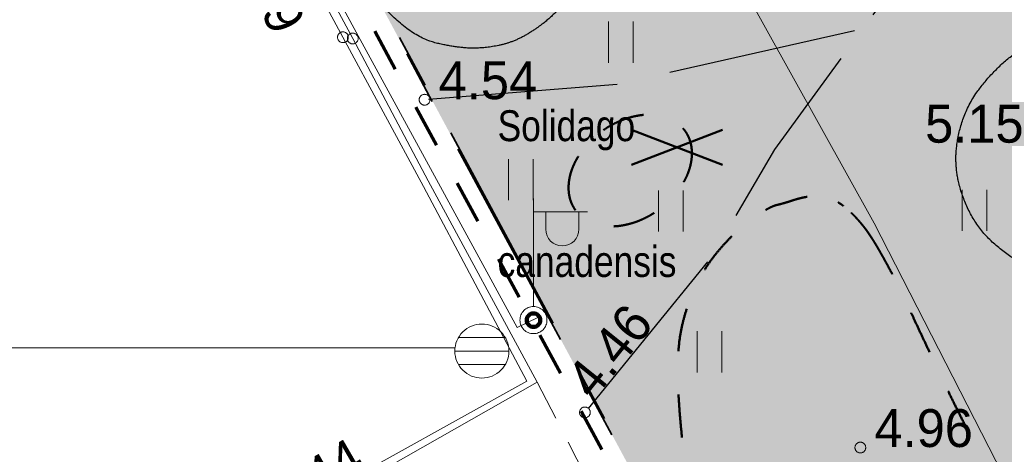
# Model space of a CAD drawing. Header units: metres. Extents: x 538891 to 1080079, y 6588829 to 13178720.
# Tile 253 of 656: x 539835 to 539854, y 6589174 to 6589182. Entities that reach past the tile are written whole.
import ezdxf

# ---------------------------------------------------------------- set-up
doc = ezdxf.new("R2010")
doc.units = ezdxf.units.M
doc.header["$LTSCALE"] = 0.4
for name, pattern in [('ASFBET', [3.125, 1.875, -1.25]), ('KATASTRIPIIR', [17.5, 10, -2.5, 2.5, -2.5]), ('TEERADA', [11.25, 8.75, -2.5]), ('VW-02 Medium Dashed', [4, 2, -2])]:
    doc.linetypes.add(name, pattern=pattern)
for name, color, linetype in [('DENDRO', 7, 'Continuous'), ('GEO', 7, 'Continuous'), ('KINO_ASENDIPLAAN', 7, 'Continuous'), ('KINO_PINNAKATTED 2', 7, 'Continuous'), ('KINO_TAIMESTIK', 7, 'Continuous'), ('TEED. LIIKLUS JA TEERAJATISED', 7, 'Continuous')]:
    doc.layers.add(name, color=color, linetype=linetype)
doc.styles.add('Arial Narrow', font='ARIALN.TTF')
doc.styles.add('HK Explorer Book', font='txt')
doc.linetypes.add('-SK-', pattern='A,25,-0.25,-5.975415,["SK",HK Explorer Book,S=3.5,R=0,X=-5.975415,Y=-1.75],-1.274585,25,-7.5', length=65)
doc.linetypes.add('MP_KBL', pattern='A,0,[1,MP_KBL.shx,S=1,R=0,X=0,Y=-0.5],-18.999', length=18.999)
doc.linetypes.add('SI_VKBL', pattern='A,0,[1,SI_VKBL.shx,S=1,R=0,X=0,Y=-1.25],-53.74875', length=53.74875)

# ---------------------------------------------------------------- blocks, each defined once
blk = doc.blocks.new('Landscape Area-226')
at = {"linetype": 'Continuous', "lineweight": 0}
blk.add_hatch(color=254, dxfattribs=at).paths.add_polyline_path([(-67.467, 134.818), (-71.46, 132.781), (-67.19, 124.86), (0, 0), (5.553, -10.141), (15.558, -4.907), (-6.422, 38.156), (-7.334, 37.698), (-24.238, 70.61), (-25.128, 70.156), (-55.703, 130.057)])
blk = doc.blocks.new('likvid')
at = {"color": 12, "linetype": 'Continuous', "lineweight": 50, "true_color": 0xcc0000}
for p, q in [((-0.84, 0.324), (0.84, -0.324)), ((0.84, 0.324), (-0.84, -0.324))]:
    blk.add_line(p, q, dxfattribs=at)
blk = doc.blocks.new('MEPOST')
at = {"color": 7, "linetype": 'Continuous', "lineweight": 9, "flags": 128}
blk.add_lwpolyline([(0.5, 0), (0.498, -0.049), (0.49, -0.098), (0.478, -0.145), (0.462, -0.191), (0.441, -0.236), (0.416, -0.278), (0.387, -0.317), (0.354, -0.354), (0.317, -0.387), (0.278, -0.416), (0.236, -0.441), (0.191, -0.462), (0.145, -0.478), (0.098, -0.49), (0.049, -0.498), (0, -0.5), (-0.049, -0.498), (-0.098, -0.49), (-0.145, -0.478), (-0.191, -0.462), (-0.236, -0.441), (-0.278, -0.416), (-0.317, -0.387), (-0.354, -0.354), (-0.387, -0.317), (-0.416, -0.278), (-0.441, -0.236), (-0.462, -0.191), (-0.478, -0.145), (-0.49, -0.098), (-0.498, -0.049), (-0.5, 0), (-0.498, 0.049), (-0.49, 0.098), (-0.478, 0.145), (-0.462, 0.191), (-0.441, 0.236), (-0.416, 0.278), (-0.387, 0.317), (-0.354, 0.354), (-0.317, 0.387), (-0.278, 0.416), (-0.236, 0.441), (-0.191, 0.462), (-0.145, 0.478), (-0.098, 0.49), (-0.049, 0.498), (0, 0.5), (0.049, 0.498), (0.098, 0.49), (0.145, 0.478), (0.191, 0.462), (0.236, 0.441), (0.278, 0.416), (0.317, 0.387), (0.354, 0.354), (0.387, 0.317), (0.416, 0.278), (0.441, 0.236), (0.462, 0.191), (0.478, 0.145), (0.49, 0.098), (0.498, 0.049)], close=True, dxfattribs=at)
at = {"color": 252, "linetype": 'Continuous', "lineweight": 120, "true_color": 0x888888, "flags": 128}
blk.add_lwpolyline([(-0.25, 0, 0.414214), (0, -0.25, 0.414214), (0.25, 0, 0.414214), (0, 0.25, 0.414214)], format="xyb", close=True, dxfattribs=at)
blk = doc.blocks.new('VAPOST')
at = {"color": 7, "linetype": 'Continuous', "lineweight": 9}
for p, q in [((0, 0.5), (0, 4.5)), ((0, 4), (2, 4)), ((0.453, 3.358), (0.453, 4)), ((1.679, 3.358), (1.679, 4))]:
    blk.add_line(p, q, dxfattribs=at)
blk.add_arc((1.066, 3.358), 0.613, 180, 0, dxfattribs=at)
blk = doc.blocks.new('REKAEV')
at = {"color": 8, "linetype": 'Continuous', "lineweight": 9, "true_color": 0x7d7d7d}
for p, q in [((0.86, 0.5), (-0.86, 0.5)), ((-1, 0), (1, 0)), ((0.86, -0.5), (-0.86, -0.5))]:
    blk.add_line(p, q, dxfattribs=at)
at = {"color": 8, "linetype": 'Continuous', "lineweight": 9, "true_color": 0x7d7d7d, "flags": 128}
blk.add_lwpolyline([(1, 0), (0.995, -0.098), (0.981, -0.195), (0.957, -0.29), (0.924, -0.383), (0.882, -0.471), (0.831, -0.556), (0.773, -0.634), (0.707, -0.707), (0.634, -0.773), (0.556, -0.831), (0.471, -0.882), (0.383, -0.924), (0.29, -0.957), (0.195, -0.981), (0.098, -0.995), (0, -1), (-0.098, -0.995), (-0.195, -0.981), (-0.29, -0.957), (-0.383, -0.924), (-0.471, -0.882), (-0.556, -0.831), (-0.634, -0.773), (-0.707, -0.707), (-0.773, -0.634), (-0.831, -0.556), (-0.882, -0.471), (-0.924, -0.383), (-0.957, -0.29), (-0.981, -0.195), (-0.995, -0.098), (-1, 0), (-0.995, 0.098), (-0.981, 0.195), (-0.957, 0.29), (-0.924, 0.383), (-0.882, 0.471), (-0.831, 0.556), (-0.773, 0.634), (-0.707, 0.707), (-0.634, 0.773), (-0.556, 0.831), (-0.471, 0.882), (-0.383, 0.924), (-0.29, 0.957), (-0.195, 0.981), (-0.098, 0.995), (0, 1), (0.098, 0.995), (0.195, 0.981), (0.29, 0.957), (0.383, 0.924), (0.471, 0.882), (0.556, 0.831), (0.634, 0.773), (0.707, 0.707), (0.773, 0.634), (0.831, 0.556), (0.882, 0.471), (0.924, 0.383), (0.957, 0.29), (0.981, 0.195), (0.995, 0.098)], close=True, dxfattribs=at)
blk = doc.blocks.new('HEIN')
at = {"color": 7, "linetype": 'Continuous', "lineweight": 9}
for p, q in [((-0.455, 0.761), (-0.455, -0.761)), ((0.455, 0.761), (0.455, -0.761))]:
    blk.add_line(p, q, dxfattribs=at)

msp = doc.modelspace()

# ---------------------------------------------------------------- hatches: boundary and pattern name
at = {"layer": 'DENDRO', "linetype": 'Continuous', "lineweight": 0, "true_color": 0xff9f7f}
for points in [[(539847.2036, 6589178.2765), (539847.102, 6589178.2078), (539846.9963, 6589178.1468), (539846.8874, 6589178.094), (539846.7766, 6589178.05), (539846.6647, 6589178.0151), (539846.553, 6589177.9897), (539846.4425, 6589177.974), (539846.3342, 6589177.9682), (539846.2292, 6589177.9724), (539846.1286, 6589177.9865), (539846.0332, 6589178.0103), (539845.944, 6589178.0437), (539845.8618, 6589178.0863), (539845.7875, 6589178.1377), (539845.7217, 6589178.1974), (539845.6652, 6589178.2649), (539845.6184, 6589178.3395), (539845.5817, 6589178.4204), (539845.5556, 6589178.5069), (539845.5403, 6589178.5982), (539845.536, 6589178.6933), (539845.5426, 6589178.7914), (539845.5601, 6589178.8916), (539845.5884, 6589178.9927), (539845.6272, 6589179.094), (539845.6761, 6589179.1944), (539845.7346, 6589179.2929), (539845.8021, 6589179.3886), (539845.8781, 6589179.4805), (539845.9618, 6589179.5679), (539846.0524, 6589179.6497), (539846.1489, 6589179.7254), (539846.2506, 6589179.794), (539846.3563, 6589179.8551), (539846.4651, 6589179.9078), (539846.576, 6589179.9519), (539846.6878, 6589179.9868), (539846.7995, 6589180.0122), (539846.9101, 6589180.0279), (539847.0183, 6589180.0336), (539847.1233, 6589180.0295), (539847.224, 6589180.0154), (539847.3194, 6589179.9916), (539847.4086, 6589179.9582), (539847.4908, 6589179.9156), (539847.5651, 6589179.8642), (539847.6308, 6589179.8044), (539847.6874, 6589179.737), (539847.7342, 6589179.6624), (539847.7708, 6589179.5815), (539847.7969, 6589179.495), (539847.8122, 6589179.4037), (539847.8166, 6589179.3086), (539847.81, 6589179.2104), (539847.7924, 6589179.1103), (539847.7641, 6589179.0091), (539847.7254, 6589178.9079), (539847.6765, 6589178.8075), (539847.618, 6589178.709), (539847.5504, 6589178.6133), (539847.4744, 6589178.5214), (539847.3908, 6589178.434), (539847.3002, 6589178.3521)], [(539851.0795, 6589177.8491), (539851.0461, 6589177.8958), (539851.0109, 6589177.9425), (539850.9741, 6589177.9892), (539850.9355, 6589178.0359), (539850.8952, 6589178.0826), (539850.8532, 6589178.1293), (539850.8095, 6589178.1759), (539850.764, 6589178.2225), (539850.7172, 6589178.2673), (539850.6697, 6589178.3085), (539850.6214, 6589178.346), (539850.5723, 6589178.3798), (539850.5224, 6589178.41), (539850.4718, 6589178.4365), (539850.4203, 6589178.4594), (539850.3681, 6589178.4786), (539850.3162, 6589178.4946), (539850.2658, 6589178.5075), (539850.2169, 6589178.5175), (539850.1696, 6589178.5245), (539850.1237, 6589178.5286), (539850.0794, 6589178.5297), (539850.0365, 6589178.5278), (539849.9952, 6589178.523), (539849.9552, 6589178.5164), (539849.9164, 6589178.5094), (539849.8788, 6589178.5019), (539849.8423, 6589178.4939), (539849.8071, 6589178.4855), (539849.773, 6589178.4765), (539849.7401, 6589178.4671), (539849.7084, 6589178.4573), (539849.6783, 6589178.4475), (539849.6505, 6589178.4386), (539849.6249, 6589178.4304), (539849.6016, 6589178.423), (539849.5804, 6589178.4164), (539849.5614, 6589178.4106), (539849.5447, 6589178.4055), (539849.5302, 6589178.4012), (539849.5161, 6589178.3972), (539849.5007, 6589178.393), (539849.4841, 6589178.3885), (539849.4661, 6589178.3837), (539849.4468, 6589178.3787), (539849.4263, 6589178.3734), (539849.4044, 6589178.3679), (539849.3812, 6589178.3622), (539849.3552, 6589178.3545), (539849.3248, 6589178.3431), (539849.29, 6589178.328), (539849.2508, 6589178.3093), (539849.2073, 6589178.2868), (539849.1593, 6589178.2607), (539849.1069, 6589178.2309), (539849.0502, 6589178.1974), (539848.9897, 6589178.1589), (539848.9261, 6589178.1139), (539848.8594, 6589178.0624), (539848.7897, 6589178.0045), (539848.7168, 6589177.9401), (539848.6408, 6589177.8692), (539848.5618, 6589177.7919), (539848.4796, 6589177.7081), (539848.398, 6589177.6207), (539848.3208, 6589177.5325), (539848.2478, 6589177.4434), (539848.1791, 6589177.3535), (539848.1148, 6589177.2628), (539848.0547, 6589177.1712), (539847.9989, 6589177.0788), (539847.9474, 6589176.9856), (539847.8994, 6589176.8907), (539847.8542, 6589176.7933), (539847.8117, 6589176.6932), (539847.772, 6589176.5906), (539847.7349, 6589176.4855), (539847.7006, 6589176.3777), (539847.6691, 6589176.2674), (539847.6403, 6589176.1545), (539847.615, 6589176.0366), (539847.5942, 6589175.9111), (539847.5778, 6589175.7781), (539847.5658, 6589175.6376), (539847.5582, 6589175.4895), (539847.5551, 6589175.3339), (539847.5564, 6589175.1708), (539847.5621, 6589175.0001), (539847.571, 6589174.8255), (539847.5821, 6589174.6505), (539847.5951, 6589174.475), (539847.6102, 6589174.2991), (539847.6274, 6589174.1228), (539847.6467, 6589173.9461), (539847.668, 6589173.769), (539847.6914, 6589173.5914), (539847.7162, 6589173.4124), (539847.7421, 6589173.2307), (539847.7688, 6589173.0465), (539847.7965, 6589172.8596), (539847.8252, 6589172.6702), (539847.8548, 6589172.4782), (539847.8853, 6589172.2835), (539847.9168, 6589172.0863), (539847.9519, 6589171.8814), (539847.9934, 6589171.6636), (539848.0413, 6589171.433), (539848.0955, 6589171.1895), (539848.1561, 6589170.9332), (539848.2231, 6589170.6641), (539848.2964, 6589170.3821), (539848.3761, 6589170.0872), (539848.4651, 6589169.7867), (539848.5662, 6589169.4878), (539848.6794, 6589169.1905), (539848.8048, 6589168.8947), (539848.9423, 6589168.6005), (539849.092, 6589168.3078), (539849.2538, 6589168.0167), (539849.4277, 6589167.7272), (539849.6079, 6589167.4449), (539849.7883, 6589167.1754), (539849.969, 6589166.9187), (539850.15, 6589166.6749), (539850.3312, 6589166.444), (539850.5127, 6589166.2259), (539850.6945, 6589166.0206), (539850.8766, 6589165.8282), (539851.0583, 6589165.6455), (539851.239, 6589165.4693), (539851.4186, 6589165.2997), (539851.5972, 6589165.1365), (539851.7747, 6589164.9799), (539851.9513, 6589164.8299), (539852.1268, 6589164.6863), (539852.3012, 6589164.5493), (539852.4763, 6589164.4164), (539852.6538, 6589164.2849), (539852.8335, 6589164.155), (539853.0156, 6589164.0266), (539853.1999, 6589163.8998), (539853.3867, 6589163.7745), (539853.5757, 6589163.6507), (539853.767, 6589163.5284), (539853.9593, 6589163.4069), (539854.1509, 6589163.2855), (539854.3421, 6589163.1641), (539854.5326, 6589163.0428), (539854.7227, 6589162.9215), (539854.9122, 6589162.8003), (539855.1011, 6589162.6791), (539855.2895, 6589162.558), (539855.4759, 6589162.4362), (539855.6589, 6589162.313), (539855.8387, 6589162.1884), (539856.015, 6589162.0625), (539856.188, 6589161.9352), (539856.3577, 6589161.8065), (539856.5239, 6589161.6764), (539856.6869, 6589161.5449), (539856.8453, 6589161.4116), (539856.9982, 6589161.2757), (539857.1456, 6589161.1374), (539857.2874, 6589160.9967), (539857.4236, 6589160.8534), (539857.5543, 6589160.7078), (539857.6794, 6589160.5596), (539857.7989, 6589160.409), (539857.914, 6589160.2567), (539858.0259, 6589160.1035), (539858.1346, 6589159.9494), (539858.24, 6589159.7944), (539858.3422, 6589159.6385), (539858.4412, 6589159.4817), (539858.5369, 6589159.324), (539858.6294, 6589159.1654), (539858.72, 6589159.0067), (539858.8098, 6589158.8488), (539858.8989, 6589158.6917), (539858.9874, 6589158.5354), (539859.0752, 6589158.3798), (539859.1622, 6589158.2251), (539859.2486, 6589158.0711), (539859.3343, 6589157.9179), (539859.4206, 6589157.7664), (539859.509, 6589157.6174), (539859.5993, 6589157.4709), (539859.6917, 6589157.327), (539859.7861, 6589157.1855), (539859.8825, 6589157.0466), (539859.9808, 6589156.9102), (539860.0812, 6589156.7764), (539860.1836, 6589156.6454), (539860.2878, 6589156.5176), (539860.3938, 6589156.393), (539860.5017, 6589156.2717), (539860.6115, 6589156.1535), (539860.7232, 6589156.0385), (539860.8367, 6589155.9268), (539860.952, 6589155.8182), (539861.0685, 6589155.713), (539861.1852, 6589155.611), (539861.3023, 6589155.5124), (539861.4196, 6589155.4171), (539861.5372, 6589155.3252), (539861.6551, 6589155.2366), (539861.7733, 6589155.1513), (539861.8918, 6589155.0693), (539862.0099, 6589154.9909), (539862.1268, 6589154.9161), (539862.2425, 6589154.8449), (539862.357, 6589154.7774), (539862.4704, 6589154.7136), (539862.5825, 6589154.6535), (539862.6935, 6589154.597), (539862.8033, 6589154.5441), (539862.9116, 6589154.4947), (539863.018, 6589154.4485), (539863.1225, 6589154.4053), (539863.2251, 6589154.3654), (539863.3259, 6589154.3285), (539863.4248, 6589154.2949), (539863.5218, 6589154.2644), (539863.6169, 6589154.237), (539863.7106, 6589154.2117), (539863.8032, 6589154.1874), (539863.8949, 6589154.1642), (539863.9857, 6589154.142), (539864.0754, 6589154.1208), (539864.1641, 6589154.1006), (539864.2519, 6589154.0814), (539864.3387, 6589154.0633), (539864.4248, 6589154.0451), (539864.5108, 6589154.0259), (539864.5966, 6589154.0057), (539864.6822, 6589153.9844), (539864.7676, 6589153.9621), (539864.8528, 6589153.9388), (539864.9378, 6589153.9144), (539865.0225, 6589153.889), (539865.1075, 6589153.8616), (539865.1931, 6589153.8313), (539865.2792, 6589153.7982), (539865.3659, 6589153.762), (539865.4532, 6589153.723), (539865.5411, 6589153.6811), (539865.6295, 6589153.6363), (539865.7185, 6589153.5885), (539865.8082, 6589153.5388), (539865.8987, 6589153.4878), (539865.99, 6589153.4356), (539866.082, 6589153.3822), (539866.1749, 6589153.3276), (539866.2685, 6589153.2718), (539866.363, 6589153.2149), (539866.4582, 6589153.1567), (539866.5543, 6589153.0984), (539866.6512, 6589153.0411), (539866.7491, 6589152.9848), (539866.8478, 6589152.9295), (539866.9474, 6589152.8752), (539867.048, 6589152.8219), (539867.1494, 6589152.7696), (539867.2517, 6589152.7182), (539867.3551, 6589152.669), (539867.4596, 6589152.623), (539867.5654, 6589152.5802), (539867.6724, 6589152.5406), (539867.7805, 6589152.5043), (539867.8899, 6589152.4711), (539868.0005, 6589152.4412), (539868.1123, 6589152.4145), (539868.2244, 6589152.3916), (539868.3362, 6589152.3728), (539868.4476, 6589152.3583), (539868.5585, 6589152.348), (539868.6691, 6589152.3419), (539868.7792, 6589152.34), (539868.889, 6589152.3424), (539868.9983, 6589152.349), (539869.1057, 6589152.3598), (539869.2097, 6589152.3748), (539869.3103, 6589152.3942), (539869.4075, 6589152.4178), (539869.5013, 6589152.4456), (539869.5916, 6589152.4778), (539869.6786, 6589152.5141), (539869.7621, 6589152.5548), (539869.8407, 6589152.5998), (539869.9128, 6589152.6494), (539869.9785, 6589152.7035), (539870.0377, 6589152.7621), (539870.0905, 6589152.8253), (539870.1369, 6589152.893), (539870.1768, 6589152.9653), (539870.2102, 6589153.0421), (539870.2364, 6589153.1232), (539870.2544, 6589153.2085), (539870.2642, 6589153.2979), (539870.2659, 6589153.3914), (539870.2594, 6589153.4891), (539870.2447, 6589153.591), (539870.2219, 6589153.697), (539870.191, 6589153.8071), (539870.1531, 6589153.9202), (539870.1095, 6589154.0352), (539870.0602, 6589154.1519), (539870.0052, 6589154.2704), (539869.9444, 6589154.3907), (539869.878, 6589154.5129), (539869.8059, 6589154.6368), (539869.7281, 6589154.7626), (539869.6458, 6589154.889), (539869.56, 6589155.0149), (539869.4709, 6589155.1403), (539869.3784, 6589155.2653), (539869.2826, 6589155.3898), (539869.1834, 6589155.5138), (539869.0808, 6589155.6373), (539868.9748, 6589155.7604), (539868.8666, 6589155.8818), (539868.7574, 6589156.0005), (539868.6472, 6589156.1163), (539868.536, 6589156.2294), (539868.4238, 6589156.3396), (539868.3105, 6589156.4471), (539868.1963, 6589156.5518), (539868.081, 6589156.6537), (539867.9647, 6589156.7533), (539867.8474, 6589156.851), (539867.729, 6589156.9468), (539867.6097, 6589157.0407), (539867.4893, 6589157.1327), (539867.3678, 6589157.2229), (539867.2454, 6589157.3111), (539867.1219, 6589157.3975), (539866.997, 6589157.4828), (539866.8706, 6589157.568), (539866.7425, 6589157.6529), (539866.6128, 6589157.7377), (539866.4814, 6589157.8223), (539866.3485, 6589157.9067), (539866.2139, 6589157.991), (539866.0777, 6589158.0751), (539865.9395, 6589158.1598), (539865.7991, 6589158.2459), (539865.6564, 6589158.3335), (539865.5114, 6589158.4226), (539865.3642, 6589158.5131), (539865.2148, 6589158.6051), (539865.063, 6589158.6985), (539864.9091, 6589158.7934), (539864.753, 6589158.8903), (539864.5951, 6589158.9899), (539864.4354, 6589159.092), (539864.2738, 6589159.1967), (539864.1103, 6589159.304), (539863.9451, 6589159.4139), (539863.7779, 6589159.5264), (539863.6089, 6589159.6416), (539863.4388, 6589159.7596), (539863.2684, 6589159.8808), (539863.0978, 6589160.0051), (539862.9268, 6589160.1326), (539862.7555, 6589160.2633), (539862.5839, 6589160.3971), (539862.412, 6589160.5341), (539862.2399, 6589160.6743), (539862.0681, 6589160.818), (539861.8976, 6589160.9656), (539861.7282, 6589161.117), (539861.5601, 6589161.2724), (539861.3931, 6589161.4316), (539861.2273, 6589161.5946), (539861.0627, 6589161.7616), (539860.8992, 6589161.9324), (539860.7375, 6589162.1072), (539860.5782, 6589162.2861), (539860.4211, 6589162.4692), (539860.2664, 6589162.6564), (539860.1139, 6589162.8478), (539859.9638, 6589163.0432), (539859.816, 6589163.2428), (539859.6705, 6589163.4466), (539859.5268, 6589163.6534), (539859.3846, 6589163.8624), (539859.2438, 6589164.0735), (539859.1045, 6589164.2868), (539858.9665, 6589164.5021), (539858.83, 6589164.7196), (539858.695, 6589164.9392), (539858.5613, 6589165.1609), (539858.4286, 6589165.3837), (539858.2965, 6589165.6066), (539858.1648, 6589165.8296), (539858.0337, 6589166.0527), (539857.9031, 6589166.2758), (539857.773, 6589166.4991), (539857.6434, 6589166.7224), (539857.5143, 6589166.9458), (539857.3832, 6589167.1715), (539857.2474, 6589167.4015), (539857.107, 6589167.6359), (539856.962, 6589167.8746), (539856.8123, 6589168.1177), (539856.658, 6589168.3652), (539856.499, 6589168.617), (539856.3355, 6589168.8732), (539856.1676, 6589169.1329), (539855.9957, 6589169.3951), (539855.82, 6589169.66), (539855.6403, 6589169.9275), (539855.4566, 6589170.1977), (539855.269, 6589170.4704), (539855.0775, 6589170.7458), (539854.882, 6589171.0237), (539854.6883, 6589171.3004), (539854.5019, 6589171.5717), (539854.3229, 6589171.8378), (539854.1513, 6589172.0985), (539853.9871, 6589172.354), (539853.8303, 6589172.6042), (539853.6808, 6589172.8492), (539853.5388, 6589173.0888), (539853.4033, 6589173.3229), (539853.2736, 6589173.5512), (539853.1496, 6589173.7738), (539853.0314, 6589173.9906), (539852.919, 6589174.2016), (539852.8124, 6589174.4069), (539852.7115, 6589174.6063), (539852.6164, 6589174.8001), (539852.525, 6589174.9895), (539852.4353, 6589175.1762), (539852.3474, 6589175.3601), (539852.2612, 6589175.5413), (539852.1767, 6589175.7197), (539852.094, 6589175.8953), (539852.013, 6589176.0682), (539851.9337, 6589176.2383), (539851.857, 6589176.4023), (539851.7836, 6589176.557), (539851.7137, 6589176.7022), (539851.6471, 6589176.8381), (539851.584, 6589176.9646), (539851.5242, 6589177.0816), (539851.4678, 6589177.1893), (539851.4148, 6589177.2876), (539851.3647, 6589177.3783), (539851.3169, 6589177.4631), (539851.2715, 6589177.5421), (539851.2284, 6589177.6152), (539851.1876, 6589177.6824), (539851.1492, 6589177.7438), (539851.1132, 6589177.7994)]]:
    msp.add_hatch(color=21, dxfattribs=at).paths.add_polyline_path(points)

# ---------------------------------------------------------------- linework, layer by layer
at = {"layer": 'DENDRO', "color": 30, "linetype": 'Continuous', "lineweight": 25, "true_color": 0xff7f00}
msp.add_open_spline([(539843.1066, 6589185.6718), (539843.0871, 6589185.6663), (539843.0677, 6589185.6609), (539842.7016, 6589185.5545), (539842.1691, 6589185.1372), (539841.846, 6589184.7329), (539841.5397, 6589184.0626), (539841.5266, 6589183.2388), (539841.7097, 6589182.5903), (539842.0608, 6589182.0349), (539842.7642, 6589181.431), (539843.4791, 6589181.2677), (539844.0039, 6589181.2595), (539844.5609, 6589181.3859), (539845.0891, 6589181.7208), (539845.4326, 6589182.0618), (539845.7218, 6589182.5308), (539845.9462, 6589183.2723), (539845.839, 6589184.1051), (539845.5659, 6589184.7164), (539845.1529, 6589185.202), (539844.4143, 6589185.6833), (539843.5128, 6589185.7789), (539843.1455, 6589185.6828), (539843.126, 6589185.6773), (539843.1066, 6589185.6718)], degree=2, knots=[0, 0, 0, 0.0026347, 0.0026347, 0.0523707, 0.1021067, 0.1518427, 0.2015787, 0.2513147, 0.3010507, 0.3507867, 0.4005227, 0.4502587, 0.4999947, 0.5497307, 0.5994667, 0.6492027, 0.6989387, 0.7486747, 0.7984107, 0.8481467, 0.8978827, 0.9476187, 0.9973547, 0.9973547, 1, 1, 1], dxfattribs=at)
at = {"layer": 'DENDRO', "color": 25, "linetype": 'Continuous', "lineweight": 25, "true_color": 0x995f4c}
msp.add_open_spline([(539852.7048, 6589179.1082), (539852.7061, 6589179.0877), (539852.7073, 6589179.0673), (539852.7355, 6589178.684), (539853.1341, 6589177.8616), (539853.8556, 6589177.2886), (539854.4879, 6589176.9911), (539855.2376, 6589176.8266), (539856.0396, 6589176.8316), (539856.8094, 6589177.01), (539857.8084, 6589177.5086), (539858.5067, 6589178.4184), (539858.6786, 6589179.1367), (539858.6696, 6589179.4737), (539858.6394, 6589179.8104), (539858.3839, 6589180.5071), (539857.7778, 6589181.1108), (539857.2186, 6589181.4555), (539856.5216, 6589181.6925), (539855.7356, 6589181.775), (539854.939, 6589181.6815), (539853.8423, 6589181.2812), (539852.9829, 6589180.3904), (539852.6874, 6589179.5321), (539852.7023, 6589179.1491), (539852.7036, 6589179.1287), (539852.7048, 6589179.1082)], degree=2, knots=[0, 0, 0, 0.002527, 0.002527, 0.0499051, 0.0972831, 0.1446612, 0.1920392, 0.2394173, 0.2867953, 0.3341733, 0.3815514, 0.4289294, 0.4763075, 0.5236855, 0.5710636, 0.6184416, 0.6658197, 0.7131977, 0.7605758, 0.8079538, 0.8553319, 0.9027099, 0.950088, 0.997466, 0.997466, 1, 1, 1], dxfattribs=at)
at = {"layer": 'DENDRO', "color": 20, "linetype": 'VW-02 Medium Dashed', "lineweight": 50, "true_color": 0xff3f3f}
for points in [[(539845.714, 6589179.2603), (539845.878, 6589179.5282), (539846.4198, 6589179.9226), (539847.0304, 6589180.0701), (539847.5461, 6589179.9311), (539847.8287, 6589179.5429), (539847.8025, 6589179.0094), (539847.4746, 6589178.4737), (539846.9327, 6589178.0793), (539846.3222, 6589177.9318), (539845.8065, 6589178.0708), (539845.5239, 6589178.459), (539845.5501, 6589178.9925), (539845.714, 6589179.2603)], [(539851.0795, 6589177.8491), (539850.9493, 6589178.0361), (539850.5786, 6589178.409), (539850.1575, 6589178.5483), (539849.8329, 6589178.4977), (539849.5839, 6589178.4168), (539849.4765, 6589178.3857), (539849.2859, 6589178.3387), (539848.8144, 6589178.0562), (539848.1447, 6589177.3601), (539847.7501, 6589176.6112), (539847.5304, 6589175.6978), (539847.5938, 6589174.3025), (539847.789, 6589172.8804), (539848.0445, 6589171.2923), (539848.7077, 6589168.8822), (539850.1478, 6589166.5722), (539851.6054, 6589165.0843), (539852.997, 6589164.0144), (539854.537, 6589163.0424), (539856.0419, 6589162.0735), (539857.3319, 6589161.0163), (539858.2659, 6589159.8017), (539858.9929, 6589158.5291), (539859.6756, 6589157.3068), (539860.4868, 6589156.246), (539861.4172, 6589155.3905), (539862.3664, 6589154.7481), (539863.2402, 6589154.3401), (539863.9936, 6589154.1338), (539864.6838, 6589153.9927), (539865.3613, 6589153.7853), (539866.0757, 6589153.3918), (539866.8407, 6589152.9216), (539867.6627, 6589152.5148), (539868.5618, 6589152.3142), (539869.4348, 6589152.3837), (539870.0893, 6589152.7259), (539870.3311, 6589153.3583), (539870.0508, 6589154.256), (539869.4055, 6589155.2691), (539868.5441, 6589156.2517), (539867.6179, 6589157.0558), (539866.6258, 6589157.7391), (539865.5295, 6589158.411), (539864.2886, 6589159.1759), (539862.9292, 6589160.1073), (539861.5506, 6589161.2414), (539860.2479, 6589162.6234), (539859.0931, 6589164.2698), (539858.0295, 6589166.052), (539856.9991, 6589167.8397), (539855.6718, 6589169.9066), (539854.0922, 6589172.1408), (539852.9853, 6589174.0367), (539852.2474, 6589175.5634), (539851.62, 6589176.9132), (539851.2096, 6589177.662), (539851.0795, 6589177.8491)]]:
    msp.add_open_spline(points, degree=2, dxfattribs=at)
at = {"layer": 'GEO', "color": 8, "linetype": '-SK-', "lineweight": 9, "true_color": 0x7d7d7d}
msp.add_line((539834.5666, 6589175.7254), (539843.4357, 6589175.7237), dxfattribs=at)
at = {"layer": 'GEO', "color": 8, "linetype": 'ASFBET', "lineweight": 9, "true_color": 0x7d7d7d}
msp.add_line((539844.958, 6589175.087), (539845.8565, 6589173.3421), dxfattribs=at)
at = {"layer": 'GEO', "color": 35, "linetype": 'KATASTRIPIIR', "lineweight": 35, "true_color": 0xb1703a, "flags": 128}
for points in [[(539661.86, 6589354.25), (539689.49, 6589347.26), (539722.4, 6589286.16), (539729.44, 6589289.96), (539761.7, 6589230.09), (539803.95, 6589252.85), (539808.69, 6589244.05), (539810.06, 6589241.52), (539805.66, 6589239.15), (539809.92, 6589231.22), (539814.33, 6589233.6), (539846.63, 6589173.62), (539831.51, 6589165.47), (539793.57, 6589235.9), (539759.39, 6589217.49), (539797.33, 6589147.06), (539804.37, 6589150.85), (539839.31, 6589086), (539881.52, 6589108.74), (539887.49, 6589097.77), (539826.75, 6589065.04), (539805.41, 6589104.66), (539798.37, 6589100.86), (539782.17, 6589130.94), (539736.15, 6589216.34), (539743.21, 6589220.13), (539720.91, 6589261.51), (539713.87, 6589257.71), (539697.67, 6589287.79), (539661.86, 6589354.25)], [(539909.52, 6589298.37), (539963.84, 6589287.14), (540025.24, 6589164.24), (540045.59, 6589125.76), (540065.9, 6589087.26), (540023.2, 6589062.87), (539981.09, 6589035.92), (539947.18, 6589014.22), (539893.01, 6589114.94), (539881.52, 6589108.74), (539808.69, 6589244.05), (539909.52, 6589298.37)]]:
    msp.add_lwpolyline(points, dxfattribs=at)
at = {"layer": 'GEO', "color": 8, "linetype": 'SI_VKBL', "lineweight": 9, "true_color": 0x7d7d7d, "flags": 128}
msp.add_lwpolyline([(539803.1195, 6589259.0032), (539806.7885, 6589252.1968), (539809.7763, 6589247.0582), (539811.2703, 6589244.9567), (539813.5226, 6589242.4874), (539815.8675, 6589241.0552), (539817.7171, 6589240.4048), (539817.8847, 6589239.3354), (539821.3245, 6589233.0232), (539846.6839, 6589186.1342), (539851.1872, 6589178.0271), (539860.5927, 6589159.6673), (539864.944, 6589150.546), (539876.7896, 6589132.7701), (539880.695, 6589124.9487), (539885.0572, 6589114.9424), (539891.4312, 6589101.9859), (539894.1238, 6589096.8287), (539898.5026, 6589085.0296), (539906.2816, 6589072.3686), (539911.8734, 6589062.4508), (539930.3202, 6589026.6802), (539934.1068, 6589021.6489), (539940.8802, 6589011.8014), (539941.97, 6589011.0603), (539943.36, 6589010.9872), (539972.9864, 6589029.2298), (539980.0117, 6589033.6053), (539981.4607, 6589033.4791), (539984.6163, 6589029.1589), (539986.8265, 6589025.4678)], dxfattribs=at)
at = {"layer": 'GEO', "color": 8, "linetype": 'Continuous', "lineweight": 9, "true_color": 0x7d7d7d, "flags": 128}
for points in [[(539788.8247, 6589241.4506), (539796.998, 6589245.802), (539804.742, 6589249.934), (539806.862, 6589245.867), (539809.363, 6589241.143), (539805.754, 6589239.172), (539805.454, 6589238.9516), (539805.3308, 6589238.6426), (539805.2685, 6589238.3171), (539805.378, 6589237.936), (539809.209, 6589230.936), (539809.4073, 6589230.7071), (539809.7747, 6589230.5825), (539810.0949, 6589230.5394), (539810.4457, 6589230.708), (539813.926, 6589232.659), (539817.79, 6589225.518), (539821.379, 6589218.868), (539826.812, 6589208.742), (539829.4, 6589203.961), (539833.234, 6589196.926), (539836.25, 6589191.262), (539841.544, 6589181.442), (539842.936, 6589178.813)], [(539788.9118, 6589241.3334), (539797.113, 6589245.712), (539804.647, 6589249.744), (539806.756, 6589245.817), (539809.194, 6589241.217), (539805.683, 6589239.295), (539805.3468, 6589239.0319), (539805.206, 6589238.679), (539805.136, 6589238.313), (539805.245, 6589237.888), (539809.096, 6589230.873), (539809.332, 6589230.596), (539809.745, 6589230.456), (539810.116, 6589230.406), (539810.505, 6589230.593), (539813.88, 6589232.457), (539817.685, 6589225.438), (539821.252, 6589218.785), (539826.768, 6589208.597), (539829.256, 6589203.897), (539833.025, 6589196.886), (539836.086, 6589191.219), (539841.362, 6589181.465), (539842.853, 6589178.707)], [(539865.2367, 6589128.1267), (539864.277, 6589129.848), (539863.752, 6589130.779), (539863.139, 6589131.892), (539867.349, 6589134.282), (539864.882, 6589138.849), (539862.5709, 6589142.9295), (539861.918, 6589143.077), (539862.237, 6589143.702), (539858.256, 6589151.148), (539856.282, 6589154.83), (539852.023, 6589162.679), (539851.267, 6589162.707), (539851.611, 6589163.383), (539849.391, 6589167.575), (539846.868, 6589166.209), (539845.976, 6589165.737), (539845.017, 6589165.479), (539844.079, 6589165.702), (539843.288, 6589166.347), (539840.015, 6589172.433), (539840.97, 6589173.001), (539844.766, 6589175.108), (539842.853, 6589178.707)], [(539865.3452, 6589128.1843), (539864.41, 6589129.922), (539863.935, 6589130.76), (539863.318, 6589131.846), (539867.549, 6589134.194), (539864.98, 6589138.952), (539862.652, 6589142.988), (539862.152, 6589143.188), (539862.398, 6589143.713), (539858.277, 6589151.28), (539856.41, 6589154.893), (539852.1047, 6589162.8107), (539851.4826, 6589162.8337), (539851.7627, 6589163.3842), (539849.456, 6589167.759), (539846.8045, 6589166.3277), (539845.9264, 6589165.8631), (539845.015, 6589165.6179), (539844.1402, 6589165.8258), (539843.371, 6589166.462), (539840.173, 6589172.385), (539841.04, 6589172.861), (539844.958, 6589175.087), (539842.936, 6589178.813)]]:
    msp.add_lwpolyline(points, dxfattribs=at)
at = {"layer": 'GEO', "color": 8, "linetype": 'MP_KBL', "lineweight": 9, "true_color": 0x7d7d7d, "flags": 128}
msp.add_lwpolyline([(539844.97, 6589176.286), (539844.5821, 6589176.0968), (539838.4389, 6589187.3773), (539832.4958, 6589198.7127), (539832.465, 6589199.498), (539832.0629, 6589199.8078), (539826.0638, 6589210.5692), (539821.5065, 6589219.3966), (539820.157, 6589222.478)], dxfattribs=at)
at = {"layer": 'GEO', "color": 8, "linetype": 'TEERADA', "lineweight": 25, "true_color": 0x7d7d7d, "flags": 128}
for points in [[(539853.96, 6589183.96), (539851.321, 6589182.096), (539849.3467, 6589179.388), (539848.164, 6589177.382), (539845.837, 6589174.528)], [(539850.824, 6589181.584), (539846.452, 6589180.595), (539842.1729, 6589180.2542)]]:
    msp.add_lwpolyline(points, dxfattribs=at)
at = {"layer": 'GEO', "color": 8, "linetype": 'Continuous', "lineweight": 9, "true_color": 0x7d7d7d, "flags": 128}
for points in [[(539841.462, 6589181.465), (539841.4615, 6589181.4552), (539841.4601, 6589181.4455), (539841.4577, 6589181.436), (539841.4544, 6589181.4267), (539841.4502, 6589181.4179), (539841.4451, 6589181.4094), (539841.4393, 6589181.4016), (539841.4327, 6589181.3943), (539841.4254, 6589181.3877), (539841.4176, 6589181.3819), (539841.4091, 6589181.3768), (539841.4003, 6589181.3726), (539841.391, 6589181.3693), (539841.3815, 6589181.3669), (539841.3718, 6589181.3655), (539841.362, 6589181.365), (539841.3522, 6589181.3655), (539841.3425, 6589181.3669), (539841.333, 6589181.3693), (539841.3237, 6589181.3726), (539841.3149, 6589181.3768), (539841.3064, 6589181.3819), (539841.2986, 6589181.3877), (539841.2913, 6589181.3943), (539841.2847, 6589181.4016), (539841.2789, 6589181.4094), (539841.2738, 6589181.4179), (539841.2696, 6589181.4267), (539841.2663, 6589181.436), (539841.2639, 6589181.4455), (539841.2625, 6589181.4552), (539841.262, 6589181.465), (539841.2625, 6589181.4748), (539841.2639, 6589181.4845), (539841.2663, 6589181.494), (539841.2696, 6589181.5033), (539841.2738, 6589181.5121), (539841.2789, 6589181.5206), (539841.2847, 6589181.5284), (539841.2913, 6589181.5357), (539841.2986, 6589181.5423), (539841.3064, 6589181.5481), (539841.3149, 6589181.5532), (539841.3237, 6589181.5574), (539841.333, 6589181.5607), (539841.3425, 6589181.5631), (539841.3522, 6589181.5645), (539841.362, 6589181.565), (539841.3718, 6589181.5645), (539841.3815, 6589181.5631), (539841.391, 6589181.5607), (539841.4003, 6589181.5574), (539841.4091, 6589181.5532), (539841.4176, 6589181.5481), (539841.4254, 6589181.5423), (539841.4327, 6589181.5357), (539841.4393, 6589181.5284), (539841.4451, 6589181.5206), (539841.4502, 6589181.5121), (539841.4544, 6589181.5033), (539841.4577, 6589181.494), (539841.4601, 6589181.4845), (539841.4615, 6589181.4748)], [(539841.644, 6589181.442), (539841.6435, 6589181.4322), (539841.6421, 6589181.4225), (539841.6397, 6589181.413), (539841.6364, 6589181.4037), (539841.6322, 6589181.3949), (539841.6271, 6589181.3864), (539841.6213, 6589181.3786), (539841.6147, 6589181.3713), (539841.6074, 6589181.3647), (539841.5996, 6589181.3589), (539841.5911, 6589181.3538), (539841.5823, 6589181.3496), (539841.573, 6589181.3463), (539841.5635, 6589181.3439), (539841.5538, 6589181.3425), (539841.544, 6589181.342), (539841.5342, 6589181.3425), (539841.5245, 6589181.3439), (539841.515, 6589181.3463), (539841.5057, 6589181.3496), (539841.4969, 6589181.3538), (539841.4884, 6589181.3589), (539841.4806, 6589181.3647), (539841.4733, 6589181.3713), (539841.4667, 6589181.3786), (539841.4609, 6589181.3864), (539841.4558, 6589181.3949), (539841.4516, 6589181.4037), (539841.4483, 6589181.413), (539841.4459, 6589181.4225), (539841.4445, 6589181.4322), (539841.444, 6589181.442), (539841.4445, 6589181.4518), (539841.4459, 6589181.4615), (539841.4483, 6589181.471), (539841.4516, 6589181.4803), (539841.4558, 6589181.4891), (539841.4609, 6589181.4976), (539841.4667, 6589181.5054), (539841.4733, 6589181.5127), (539841.4806, 6589181.5193), (539841.4884, 6589181.5251), (539841.4969, 6589181.5302), (539841.5057, 6589181.5344), (539841.515, 6589181.5377), (539841.5245, 6589181.5401), (539841.5342, 6589181.5415), (539841.544, 6589181.542), (539841.5538, 6589181.5415), (539841.5635, 6589181.5401), (539841.573, 6589181.5377), (539841.5823, 6589181.5344), (539841.5911, 6589181.5302), (539841.5996, 6589181.5251), (539841.6074, 6589181.5193), (539841.6147, 6589181.5127), (539841.6213, 6589181.5054), (539841.6271, 6589181.4976), (539841.6322, 6589181.4891), (539841.6364, 6589181.4803), (539841.6397, 6589181.471), (539841.6421, 6589181.4615), (539841.6435, 6589181.4518)], [(539842.973, 6589180.31), (539842.9725, 6589180.3002), (539842.9711, 6589180.2905), (539842.9687, 6589180.281), (539842.9654, 6589180.2717), (539842.9612, 6589180.2629), (539842.9561, 6589180.2544), (539842.9503, 6589180.2466), (539842.9437, 6589180.2393), (539842.9364, 6589180.2327), (539842.9286, 6589180.2269), (539842.9201, 6589180.2218), (539842.9113, 6589180.2176), (539842.902, 6589180.2143), (539842.8925, 6589180.2119), (539842.8828, 6589180.2105), (539842.873, 6589180.21), (539842.8632, 6589180.2105), (539842.8535, 6589180.2119), (539842.844, 6589180.2143), (539842.8347, 6589180.2176), (539842.8259, 6589180.2218), (539842.8174, 6589180.2269), (539842.8096, 6589180.2327), (539842.8023, 6589180.2393), (539842.7957, 6589180.2466), (539842.7899, 6589180.2544), (539842.7848, 6589180.2629), (539842.7806, 6589180.2717), (539842.7773, 6589180.281), (539842.7749, 6589180.2905), (539842.7735, 6589180.3002), (539842.773, 6589180.31), (539842.7735, 6589180.3198), (539842.7749, 6589180.3295), (539842.7773, 6589180.339), (539842.7806, 6589180.3483), (539842.7848, 6589180.3571), (539842.7899, 6589180.3656), (539842.7957, 6589180.3734), (539842.8023, 6589180.3807), (539842.8096, 6589180.3873), (539842.8174, 6589180.3931), (539842.8259, 6589180.3982), (539842.8347, 6589180.4024), (539842.844, 6589180.4057), (539842.8535, 6589180.4081), (539842.8632, 6589180.4095), (539842.873, 6589180.41), (539842.8828, 6589180.4095), (539842.8925, 6589180.4081), (539842.902, 6589180.4057), (539842.9113, 6589180.4024), (539842.9201, 6589180.3982), (539842.9286, 6589180.3931), (539842.9364, 6589180.3873), (539842.9437, 6589180.3807), (539842.9503, 6589180.3734), (539842.9561, 6589180.3656), (539842.9612, 6589180.3571), (539842.9654, 6589180.3483), (539842.9687, 6589180.339), (539842.9711, 6589180.3295), (539842.9725, 6589180.3198)], [(539845.937, 6589174.528), (539845.9365, 6589174.5182), (539845.9351, 6589174.5085), (539845.9327, 6589174.499), (539845.9294, 6589174.4897), (539845.9252, 6589174.4809), (539845.9201, 6589174.4724), (539845.9143, 6589174.4646), (539845.9077, 6589174.4573), (539845.9004, 6589174.4507), (539845.8926, 6589174.4449), (539845.8841, 6589174.4398), (539845.8753, 6589174.4356), (539845.866, 6589174.4323), (539845.8565, 6589174.4299), (539845.8468, 6589174.4285), (539845.837, 6589174.428), (539845.8272, 6589174.4285), (539845.8175, 6589174.4299), (539845.808, 6589174.4323), (539845.7987, 6589174.4356), (539845.7899, 6589174.4398), (539845.7814, 6589174.4449), (539845.7736, 6589174.4507), (539845.7663, 6589174.4573), (539845.7597, 6589174.4646), (539845.7539, 6589174.4724), (539845.7488, 6589174.4809), (539845.7446, 6589174.4897), (539845.7413, 6589174.499), (539845.7389, 6589174.5085), (539845.7375, 6589174.5182), (539845.737, 6589174.528), (539845.7375, 6589174.5378), (539845.7389, 6589174.5475), (539845.7413, 6589174.557), (539845.7446, 6589174.5663), (539845.7488, 6589174.5751), (539845.7539, 6589174.5836), (539845.7597, 6589174.5914), (539845.7663, 6589174.5987), (539845.7736, 6589174.6053), (539845.7814, 6589174.6111), (539845.7899, 6589174.6162), (539845.7987, 6589174.6204), (539845.808, 6589174.6237), (539845.8175, 6589174.6261), (539845.8272, 6589174.6275), (539845.837, 6589174.628), (539845.8468, 6589174.6275), (539845.8565, 6589174.6261), (539845.866, 6589174.6237), (539845.8753, 6589174.6204), (539845.8841, 6589174.6162), (539845.8926, 6589174.6111), (539845.9004, 6589174.6053), (539845.9077, 6589174.5987), (539845.9143, 6589174.5914), (539845.9201, 6589174.5836), (539845.9252, 6589174.5751), (539845.9294, 6589174.5663), (539845.9327, 6589174.557), (539845.9351, 6589174.5475), (539845.9365, 6589174.5378)], [(539851.033, 6589173.879), (539851.0325, 6589173.8692), (539851.0311, 6589173.8595), (539851.0287, 6589173.85), (539851.0254, 6589173.8407), (539851.0212, 6589173.8319), (539851.0161, 6589173.8234), (539851.0103, 6589173.8156), (539851.0037, 6589173.8083), (539850.9964, 6589173.8017), (539850.9886, 6589173.7959), (539850.9801, 6589173.7908), (539850.9713, 6589173.7866), (539850.962, 6589173.7833), (539850.9525, 6589173.7809), (539850.9428, 6589173.7795), (539850.933, 6589173.779), (539850.9232, 6589173.7795), (539850.9135, 6589173.7809), (539850.904, 6589173.7833), (539850.8947, 6589173.7866), (539850.8859, 6589173.7908), (539850.8774, 6589173.7959), (539850.8696, 6589173.8017), (539850.8623, 6589173.8083), (539850.8557, 6589173.8156), (539850.8499, 6589173.8234), (539850.8448, 6589173.8319), (539850.8406, 6589173.8407), (539850.8373, 6589173.85), (539850.8349, 6589173.8595), (539850.8335, 6589173.8692), (539850.833, 6589173.879), (539850.8335, 6589173.8888), (539850.8349, 6589173.8985), (539850.8373, 6589173.908), (539850.8406, 6589173.9173), (539850.8448, 6589173.9261), (539850.8499, 6589173.9346), (539850.8557, 6589173.9424), (539850.8623, 6589173.9497), (539850.8696, 6589173.9563), (539850.8774, 6589173.9621), (539850.8859, 6589173.9672), (539850.8947, 6589173.9714), (539850.904, 6589173.9747), (539850.9135, 6589173.9771), (539850.9232, 6589173.9785), (539850.933, 6589173.979), (539850.9428, 6589173.9785), (539850.9525, 6589173.9771), (539850.962, 6589173.9747), (539850.9713, 6589173.9714), (539850.9801, 6589173.9672), (539850.9886, 6589173.9621), (539850.9964, 6589173.9563), (539851.0037, 6589173.9497), (539851.0103, 6589173.9424), (539851.0161, 6589173.9346), (539851.0212, 6589173.9261), (539851.0254, 6589173.9173), (539851.0287, 6589173.908), (539851.0311, 6589173.8985), (539851.0325, 6589173.8888)]]:
    msp.add_lwpolyline(points, close=True, dxfattribs=at)
at = {"layer": 'KINO_ASENDIPLAAN', "color": 140, "linetype": 'VW-02 Medium Dashed', "lineweight": 70, "true_color": 0x00bfff, "flags": 128}
msp.add_lwpolyline([(539941.0048, 6589300.3454), (539940.5217, 6589296.9546), (539974.3604, 6589288.4827), (539975.01, 6589291.078), (540000.3128, 6589286.6251), (540002.9731, 6589249.9773), (539993.0762, 6589225.0232), (540063.9301, 6589088.0629), (540060.1052, 6589086.0133), (540027.1158, 6589148.1533), (539896.3148, 6589081.3922), (539881.52, 6589108.74), (539807.2305, 6589245.4858), (539909.52, 6589298.37), (539917.166, 6589297.2556), (539927.194, 6589303.7472)], close=True, dxfattribs=at)

# ---------------------------------------------------------------- block references
at = {"layer": 'GEO', "color": 8, "true_color": 0x7d7d7d, "xscale": 0.5, "yscale": 0.5, "zscale": 0.5}
for name, p in [('HEIN', (539846.5011, 6589181.3728)), ('HEIN', (539844.6514, 6589178.8316)), ('HEIN', (539847.426, 6589178.2541)), ('HEIN', (539853.0444, 6589178.2637)), ('VAPOST', (539844.8868, 6589176.235)), ('MEPOST', (539844.8868, 6589176.235)), ('REKAEV', (539843.932, 6589175.663)), ('HEIN', (539848.1436, 6589175.649))]:
    msp.add_blockref(name, p, dxfattribs=at)
at = {"layer": 'KINO_PINNAKATTED 2', "color": 7}
msp.add_blockref('Landscape Area-226', (539881.52, 6589108.74), dxfattribs=at)
at = {"layer": 'KINO_TAIMESTIK', "color": 13, "true_color": 0xff4646}
msp.add_blockref('likvid', (539847.5424, 6589179.431), dxfattribs=at)
at = {"layer": 'TEED. LIIKLUS JA TEERAJATISED', "color": 12, "true_color": 0xcc0000}
msp.add_blockref('likvid', (539847.5424, 6589179.431), dxfattribs=at)

# ---------------------------------------------------------------- texts
at = {"layer": 'DENDRO', "color": 20, "true_color": 0xff3f3f, "insert": (539844.2233, 6589180.1149), "char_height": 0.57083, "attachment_point": 1, "line_spacing_factor": 2.63829, "style": 'Arial Narrow'}
msp.add_mtext('Solidago\\Pcanadensis', dxfattribs=at)
at = {"layer": 'GEO', "color": 8, "true_color": 0x7d7d7d, "char_height": 0.7, "attachment_point": 7, "line_spacing_factor": 0.25, "style": 'HK Explorer Book'}
for s, insert, rotation in [(' 4.39', (539839.1563, 6589183.3422), 295.5292), (' 4.46', (539845.837, 6589174.528), 51.19478), (' 4.44', (539840.015, 6589172.433), 30.08505)]:
    msp.add_mtext(s, dxfattribs=dict(at, insert=insert, rotation=rotation))
for s, insert in [(' 4.54', (539842.873, 6589180.31)), (' 5.15', (539851.8704, 6589179.5057)), (' 4.96', (539850.933, 6589173.879))]:
    msp.add_mtext(s, dxfattribs=dict(at, insert=insert))

doc.saveas('drawing.dxf')
